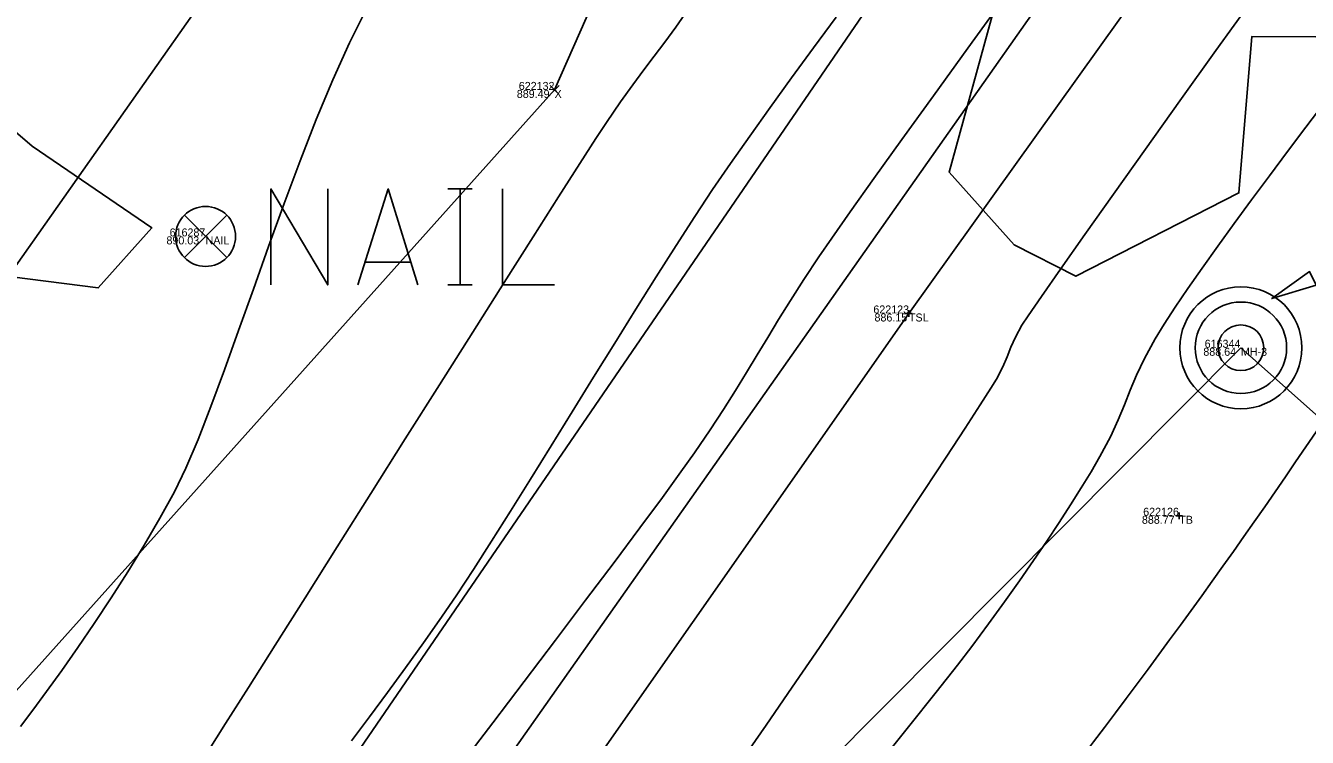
# Model space of a CAD drawing. Extents: x 1957117 to 1971063, y 701601 to 715861.
# Drawn here: x 1964111.1 to 1964167.1, y 707634 to 707665.2 of the extents above; entities that cross this region are included whole.
import ezdxf

# ---------------------------------------------------------------- set-up
doc = ezdxf.new("R2010")
doc.units = 0
for name, color, linetype in [('AP_X_Lights', 7, 'Continuous'), ('DR_X_Text', 7, 'Continuous'), ('DT_X_Break_Line', 7, 'Continuous'), ('DT_X_Contour_Major', 7, 'Continuous'), ('DT_X_Contour_Minor', 7, 'Continuous'), ('GE_P_CL_100', 7, 'Continuous'), ('GE_P_CL_20', 7, 'Continuous'), ('GE_P_CL_50', 7, 'Continuous'), ('GE_X_CL_20', 7, 'Continuous'), ('PV_P_Drive', 7, 'Continuous'), ('PV_P_Shoulder', 7, 'Continuous'), ('RS_Raster1', 7, 'Continuous'), ('RW_X_Esmt_RR', 7, 'Continuous'), ('RW_X_Fee_RW', 7, 'Continuous'), ('SC_Scratch1', 7, 'Continuous'), ('SC_Shading2', 7, 'Continuous'), ('SC_Shading5', 7, 'Continuous'), ('VG_X_Tree_Line_Rt', 7, 'Continuous')]:
    doc.layers.add(name, color=color, linetype=linetype)

msp = doc.modelspace()

# ---------------------------------------------------------------- linework, layer by layer
at = {"layer": 'AP_X_Lights'}
for p, q in [((1964134.021, 707662.162), (1964134.409, 707662.552)), ((1964134.021, 707662.552), (1964134.409, 707662.162))]:
    msp.add_line(p, q, dxfattribs=at)
at = {"layer": 'DR_X_Text'}
msp.add_lwpolyline([(1964167.52, 707653.811), (1964165.576, 707653.234), (1964167.228, 707654.41)], close=True, dxfattribs=at)
at = {"layer": 'DT_X_Break_Line'}
for points in [[(1964076.041, 707582.299), (1964101.146, 707625.442), (1964134.215, 707662.357), (1964154.84, 707709.053), (1964196.268, 707741.532), (1964214.51, 707789.218), (1964229.862, 707807.876), (1964246.545, 707830.012)], [(1964262.231, 707818.014), (1964252.839, 707789.919), (1964231.613, 707777.898), (1964205.069, 707735.191), (1964178.319, 707692.577), (1964149.712, 707652.579), (1964121.428, 707612.175), (1964092.627, 707572.596)]]:
    msp.add_lwpolyline(points, dxfattribs=at)
at = {"layer": 'DT_X_Contour_Major'}
msp.add_lwpolyline([(1964110.868, 707634.512), (1964111.402, 707635.227), (1964112.005, 707636.051), (1964112.664, 707636.969), (1964113.364, 707637.965), (1964114.089, 707639.025), (1964114.826, 707640.136), (1964115.56, 707641.281), (1964116.276, 707642.448), (1964116.961, 707643.62), (1964117.598, 707644.784), (1964118.095, 707645.815), (1964118.626, 707647.07), (1964119.19, 707648.515), (1964119.782, 707650.115), (1964120.4, 707651.836), (1964121.043, 707653.644), (1964121.706, 707655.506), (1964122.388, 707657.386), (1964123.085, 707659.251), (1964123.796, 707661.067), (1964124.516, 707662.798), (1964125.244, 707664.412), (1964125.977, 707665.874)], dxfattribs=at)
msp.add_lwpolyline([(1964110.868, 707634.512), (1964111.402, 707635.227), (1964112.005, 707636.051), (1964112.664, 707636.969), (1964113.364, 707637.965), (1964114.089, 707639.025), (1964114.826, 707640.136), (1964115.56, 707641.281), (1964116.276, 707642.448), (1964116.961, 707643.62), (1964117.598, 707644.784), (1964118.095, 707645.815), (1964118.626, 707647.07), (1964119.19, 707648.515), (1964119.782, 707650.115), (1964120.4, 707651.836), (1964121.043, 707653.644), (1964121.706, 707655.506), (1964122.388, 707657.386), (1964123.085, 707659.251), (1964123.796, 707661.067), (1964124.516, 707662.798), (1964125.244, 707664.412), (1964125.977, 707665.874)], dxfattribs=at)
at = {"layer": 'DT_X_Contour_Minor'}
for points in [[(1964153.868, 707666.376), (1964152.282, 707664.179), (1964150.784, 707662.1), (1964149.405, 707660.185), (1964148.182, 707658.478), (1964147.146, 707657.025), (1964146.333, 707655.872), (1964145.775, 707655.063), (1964145.112, 707654.061), (1964144.531, 707653.154), (1964144.012, 707652.317), (1964143.534, 707651.528), (1964143.075, 707650.764), (1964142.615, 707650), (1964142.133, 707649.214), (1964141.607, 707648.383), (1964141.016, 707647.483), (1964140.34, 707646.49), (1964139.741, 707645.646), (1964138.931, 707644.536), (1964137.945, 707643.202), (1964136.815, 707641.688), (1964135.574, 707640.035), (1964134.254, 707638.286), (1964132.888, 707636.483), (1964131.509, 707634.67), (1964130.149, 707632.888)], [(1964153.868, 707666.376), (1964152.282, 707664.179), (1964150.784, 707662.1), (1964149.405, 707660.185), (1964148.182, 707658.478), (1964147.146, 707657.025), (1964146.333, 707655.872), (1964145.775, 707655.063), (1964145.112, 707654.061), (1964144.531, 707653.154), (1964144.012, 707652.317), (1964143.534, 707651.528), (1964143.075, 707650.764), (1964142.615, 707650), (1964142.133, 707649.214), (1964141.607, 707648.383), (1964141.016, 707647.483), (1964140.34, 707646.49), (1964139.741, 707645.646), (1964138.931, 707644.536), (1964137.945, 707643.202), (1964136.815, 707641.688), (1964135.574, 707640.035), (1964134.254, 707638.286), (1964132.888, 707636.483), (1964131.509, 707634.67), (1964130.149, 707632.888)], [(1964142.408, 707633.044), (1964143.473, 707634.575), (1964144.612, 707636.234), (1964145.796, 707637.976), (1964146.995, 707639.754), (1964148.179, 707641.521), (1964149.318, 707643.232), (1964150.383, 707644.84), (1964151.343, 707646.299), (1964152.169, 707647.561), (1964152.831, 707648.582), (1964153.298, 707649.314), (1964153.542, 707649.712), (1964153.82, 707650.247), (1964154.011, 707650.689), (1964154.173, 707651.099), (1964154.367, 707651.538), (1964154.651, 707652.069), (1964154.925, 707652.483), (1964155.501, 707653.318), (1964156.342, 707654.518), (1964157.406, 707656.029), (1964158.657, 707657.795), (1964160.054, 707659.762), (1964161.559, 707661.875), (1964163.133, 707664.079), (1964164.736, 707666.319)], [(1964142.408, 707633.044), (1964143.473, 707634.575), (1964144.612, 707636.234), (1964145.796, 707637.976), (1964146.995, 707639.754), (1964148.179, 707641.521), (1964149.318, 707643.232), (1964150.383, 707644.84), (1964151.343, 707646.299), (1964152.169, 707647.561), (1964152.831, 707648.582), (1964153.298, 707649.314), (1964153.542, 707649.712), (1964153.82, 707650.247), (1964154.011, 707650.689), (1964154.173, 707651.099), (1964154.367, 707651.538), (1964154.651, 707652.069), (1964154.925, 707652.483), (1964155.501, 707653.318), (1964156.342, 707654.518), (1964157.406, 707656.029), (1964158.657, 707657.795), (1964160.054, 707659.762), (1964161.559, 707661.875), (1964163.133, 707664.079), (1964164.736, 707666.319)], [(1964119.032, 707633.389), (1964119.825, 707634.639), (1964120.824, 707636.219), (1964121.996, 707638.074), (1964123.303, 707640.145), (1964124.711, 707642.377), (1964126.184, 707644.711), (1964127.686, 707647.092), (1964129.181, 707649.461), (1964130.635, 707651.761), (1964132.01, 707653.936), (1964133.273, 707655.928), (1964134.387, 707657.681), (1964135.316, 707659.136), (1964136.025, 707660.238), (1964136.479, 707660.929), (1964137.097, 707661.829), (1964137.636, 707662.58), (1964138.12, 707663.234), (1964138.577, 707663.839), (1964139.033, 707664.445), (1964139.513, 707665.102), (1964140.043, 707665.859)], [(1964119.032, 707633.389), (1964119.825, 707634.639), (1964120.824, 707636.219), (1964121.996, 707638.074), (1964123.303, 707640.145), (1964124.711, 707642.377), (1964126.184, 707644.711), (1964127.686, 707647.092), (1964129.181, 707649.461), (1964130.635, 707651.761), (1964132.01, 707653.936), (1964133.273, 707655.928), (1964134.387, 707657.681), (1964135.316, 707659.136), (1964136.025, 707660.238), (1964136.479, 707660.929), (1964137.097, 707661.829), (1964137.636, 707662.58), (1964138.12, 707663.234), (1964138.577, 707663.839), (1964139.033, 707664.445), (1964139.513, 707665.102), (1964140.043, 707665.859)], [(1964146.527, 707665.54), (1964145.543, 707664.2), (1964144.578, 707662.88), (1964143.644, 707661.589), (1964142.75, 707660.339), (1964141.908, 707659.138), (1964141.127, 707657.996), (1964140.352, 707656.827), (1964139.526, 707655.551), (1964138.659, 707654.189), (1964137.762, 707652.761), (1964136.844, 707651.286), (1964135.916, 707649.787), (1964134.986, 707648.281), (1964134.064, 707646.791), (1964133.162, 707645.336), (1964132.288, 707643.937), (1964131.452, 707642.614), (1964130.665, 707641.386), (1964129.936, 707640.276), (1964129.275, 707639.302), (1964128.485, 707638.174), (1964127.699, 707637.074), (1964126.914, 707635.998), (1964126.129, 707634.94), (1964125.341, 707633.894)], [(1964146.527, 707665.54), (1964145.543, 707664.2), (1964144.578, 707662.88), (1964143.644, 707661.589), (1964142.75, 707660.339), (1964141.908, 707659.138), (1964141.127, 707657.996), (1964140.352, 707656.827), (1964139.526, 707655.551), (1964138.659, 707654.189), (1964137.762, 707652.761), (1964136.844, 707651.286), (1964135.916, 707649.787), (1964134.986, 707648.281), (1964134.064, 707646.791), (1964133.162, 707645.336), (1964132.288, 707643.937), (1964131.452, 707642.614), (1964130.665, 707641.386), (1964129.936, 707640.276), (1964129.275, 707639.302), (1964128.485, 707638.174), (1964127.699, 707637.074), (1964126.914, 707635.998), (1964126.129, 707634.94), (1964125.341, 707633.894)], [(1964148.249, 707632.697), (1964149.691, 707634.493), (1964150.902, 707636.014), (1964151.839, 707637.204), (1964152.456, 707638.011), (1964153.191, 707639.008), (1964153.886, 707639.967), (1964154.542, 707640.888), (1964155.159, 707641.772), (1964155.738, 707642.619), (1964156.278, 707643.431), (1964156.781, 707644.207), (1964157.246, 707644.948), (1964157.674, 707645.655), (1964158.064, 707646.327), (1964158.523, 707647.187), (1964158.865, 707647.923), (1964159.138, 707648.585), (1964159.389, 707649.222), (1964159.665, 707649.882), (1964160.014, 707650.614), (1964160.483, 707651.466), (1964160.877, 707652.109), (1964161.357, 707652.848), (1964161.913, 707653.671), (1964162.536, 707654.565), (1964163.213, 707655.518), (1964163.936, 707656.516), (1964164.693, 707657.549), (1964165.474, 707658.603), (1964166.268, 707659.665), (1964167.066, 707660.723), (1964167.856, 707661.766)], [(1964148.249, 707632.697), (1964149.691, 707634.493), (1964150.902, 707636.014), (1964151.839, 707637.204), (1964152.456, 707638.011), (1964153.191, 707639.008), (1964153.886, 707639.967), (1964154.542, 707640.888), (1964155.159, 707641.772), (1964155.738, 707642.619), (1964156.278, 707643.431), (1964156.781, 707644.207), (1964157.246, 707644.948), (1964157.674, 707645.655), (1964158.064, 707646.327), (1964158.523, 707647.187), (1964158.865, 707647.923), (1964159.138, 707648.585), (1964159.389, 707649.222), (1964159.665, 707649.882), (1964160.014, 707650.614), (1964160.483, 707651.466), (1964160.877, 707652.109), (1964161.357, 707652.848), (1964161.913, 707653.671), (1964162.536, 707654.565), (1964163.213, 707655.518), (1964163.936, 707656.516), (1964164.693, 707657.549), (1964165.474, 707658.603), (1964166.268, 707659.665), (1964167.066, 707660.723), (1964167.856, 707661.766)]]:
    msp.add_lwpolyline(points, dxfattribs=at)
at = {"layer": 'GE_P_CL_100'}
for p, q in [((1964164.227, 707653.079), (1964164.227, 707653.079)), ((1964164.227, 707651.079), (1964164.227, 707651.079)), ((1964164.227, 707651.079), (1964164.227, 707651.079)), ((1964164.227, 707651.079), (1964164.227, 707651.079)), ((1964164.227, 707649.079), (1964164.227, 707649.079))]:
    msp.add_line(p, q, dxfattribs=at)
msp.add_circle((1964164.227, 707651.079), 2, dxfattribs=at)
at = {"layer": 'GE_P_CL_20'}
for radius in [2.667, 2, 1]:
    msp.add_circle((1964164.227, 707651.079), radius, dxfattribs=at)
at = {"layer": 'GE_P_CL_50'}
msp.add_lwpolyline([(1963809.22, 707159.242), (1963930.41, 707325.263), (1964096.946, 707583.449), (1964164.227, 707651.079), (1964201.876, 707617.583)], dxfattribs=at)
at = {"layer": 'GE_X_CL_20'}
msp.add_lwpolyline([(1964578.061, 708318.542), (1963713.717, 707090.878)], dxfattribs=at)
at = {"layer": 'PV_P_Drive'}
for p, q in [((1964149.712, 707652.725), (1964149.712, 707652.433)), ((1964149.566, 707652.579), (1964149.858, 707652.579)), ((1964149.712, 707652.579), (1964149.712, 707652.579)), ((1964161.387, 707643.731), (1964161.679, 707643.731)), ((1964161.533, 707643.877), (1964161.533, 707643.585)), ((1964161.533, 707643.731), (1964161.533, 707643.731))]:
    msp.add_line(p, q, dxfattribs=at)
at = {"layer": 'RW_X_Esmt_RR'}
msp.add_lwpolyline([(1963738.247, 707073.608), (1964602.591, 708301.271)], dxfattribs=at)
at = {"layer": 'RW_X_Fee_RW'}
msp.add_lwpolyline([(1963881.046, 707276.431), (1964172.578, 707701.964), (1964668.324, 708419.582), (1964735.207, 708501.875), (1964966.496, 708718.802), (1965107.468, 708816.338), (1965585.552, 709094.216), (1966091.861, 709326.705), (1966247.281, 709386.816), (1966633.174, 709551.737), (1966943.202, 709670.565), (1967172.032, 709812.662), (1967935.697, 710373.174), (1968346.714, 710683.963), (1968484.345, 710796.182), (1968743.632, 711067.038), (1968903.937, 711275.819), (1969041.222, 711501.316), (1969638.166, 712572.015), (1970019.077, 713196.718)], dxfattribs=at)
at = {"layer": 'SC_Shading2'}
for p, q in [((1964118.027, 707656.878), (1964119.883, 707655.022)), ((1964118.027, 707655.022), (1964119.883, 707656.878))]:
    msp.add_line(p, q, dxfattribs=at)
for points in [[(1964121.815, 707653.825), (1964121.815, 707658.025), (1964124.295, 707653.825), (1964124.295, 707658.025)], [(1964125.618, 707653.825), (1964126.941, 707658.025), (1964128.23, 707653.825)], [(1964129.553, 707658.025), (1964130.611, 707658.025)], [(1964130.082, 707653.825), (1964130.082, 707658.025)], [(1964131.934, 707658.025), (1964131.934, 707653.825), (1964134.216, 707653.825)], [(1964127.9, 707654.817), (1964125.949, 707654.817)], [(1964129.553, 707653.825), (1964130.611, 707653.825)]]:
    msp.add_lwpolyline(points, dxfattribs=at)
msp.add_circle((1964118.955, 707655.95), 1.312, dxfattribs=at)
at = {"layer": 'SC_Shading5'}
for points in [[(1963589.678, 706586.994), (1963626.625, 706689.548), (1963651.76, 706746.832), (1963668.09, 706778.596), (1963682.768, 706805.402), (1963734.424, 706911.594), (1963826.849, 707116.717), (1963877.258, 707215.645), (1963964.981, 707354.472), (1964070.526, 707509.355), (1964132.574, 707601.994), (1964163.9, 707642.169), (1964191.2, 707685.167), (1964278.98, 707807.131), (1964326.11, 707874.364), (1964396.427, 707968.962), (1964508.519, 708133.679), (1964655.588, 708336.552), (1964745.319, 708429.172), (1964840.327, 708522.317), (1964988.178, 708660.245), (1965089.796, 708739.041), (1965251.743, 708835.216), (1965415.807, 708922.048), (1965866.2, 709149.38), (1966173.543, 709294.131), (1966283.627, 709338.196), (1966534.003, 709419.214), (1966689.084, 709471.266), (1967008.468, 709641.817), (1967166.677, 709750.124), (1967422.113, 709931.083), (1967818.707, 710198.831), (1968187.021, 710459.852), (1968360.589, 710592.493), (1968496.543, 710707.847), (1968606.427, 710809.378), (1968733.391, 710937.091), (1968807.28, 711025.4), (1968843.008, 711077.094), (1968863.233, 711106.099), (1968909.747, 711171.311), (1968974.133, 711279.559), (1969130.932, 711546.915), (1969247.433, 711744.686), (1969402.714, 712016.424), (1969505.287, 712191.789), (1969666.311, 712460.805), (1969771.586, 712639.896), (1969880.058, 712820.917), (1969964.994, 712955.706), (1969990.005, 713000.084), (1970030.065, 713068.479)], [(1963609.915, 706579.703), (1963646.615, 706681.572), (1963671.193, 706737.585), (1963687.092, 706768.511), (1963701.884, 706795.526), (1963753.906, 706902.469), (1963846.249, 707107.41), (1963895.973, 707204.994), (1963982.966, 707342.667), (1964088.35, 707497.312), (1964150.015, 707589.379), (1964181.502, 707629.761), (1964209.024, 707673.109), (1964296.517, 707794.674), (1964343.552, 707861.772), (1964413.958, 707956.489), (1964526.123, 708121.313), (1964672.104, 708322.686), (1964760.576, 708414.006), (1964855.195, 708506.77), (1965002.134, 708643.847), (1965101.925, 708721.226), (1965262.272, 708816.451), (1965425.685, 708902.939), (1965875.63, 709130.044), (1966182.13, 709274.398), (1966290.944, 709317.954), (1966540.737, 709398.785), (1966697.632, 709451.445), (1967019.644, 709623.399), (1967178.971, 709732.471), (1967434.35, 709913.39), (1967830.945, 710181.14), (1968199.774, 710442.525), (1968374.086, 710575.735), (1968510.806, 710691.739), (1968621.36, 710793.889), (1968749.296, 710922.58), (1968824.413, 711012.355), (1968860.678, 711064.827), (1968880.812, 711093.701), (1968927.778, 711159.547), (1968992.655, 711268.62), (1969149.476, 711536.015), (1969266.039, 711733.891), (1969421.336, 712005.657), (1969523.8, 712180.835), (1969684.812, 712449.831), (1969790.084, 712628.917), (1969898.385, 712809.653), (1969983.474, 712944.685), (1970008.657, 712989.367), (1970048.626, 713057.607)]]:
    msp.add_spline(points, degree=3, dxfattribs=at)
at = {"layer": 'VG_X_Tree_Line_Rt'}
for points in [[(1964153.463, 707666.02), (1964151.47, 707658.763), (1964154.308, 707655.587), (1964157.013, 707654.205), (1964164.141, 707657.851), (1964164.709, 707664.697), (1964173.118, 707664.651), (1964171.22, 707668.615)], [(1964108.179, 707654.477), (1964114.261, 707653.696), (1964116.609, 707656.32), (1964111.366, 707659.904), (1964106.821, 707663.784)]]:
    msp.add_lwpolyline(points, dxfattribs=at)

# ---------------------------------------------------------------- texts
at = {"layer": 'PV_P_Shoulder'}
for s, p in [('889.49', (1964132.564, 707662.007)), ('890.03', (1964117.244, 707655.6)), ('886.15', (1964148.205, 707652.229)), ('888.64', (1964162.585, 707650.729)), ('888.77', (1964159.899, 707643.381))]:
    msp.add_text(s, height=0.35, dxfattribs=at).set_placement(p)
at = {"layer": 'RS_Raster1'}
for s, p in [('622132', (1964132.65, 707662.357)), ('616287', (1964117.382, 707655.95)), ('622123', (1964148.155, 707652.579)), ('616344', (1964162.643, 707651.079)), ('622126', (1964159.954, 707643.731))]:
    msp.add_text(s, height=0.35, dxfattribs=at).set_placement(p)
at = {"layer": 'SC_Scratch1'}
for s, p in [('X', (1964134.215, 707662.007)), ('NAIL', (1964118.955, 707655.6)), ('TSL', (1964149.712, 707652.229)), ('MH-3', (1964164.227, 707650.729)), ('TB', (1964161.533, 707643.381))]:
    msp.add_text(s, height=0.35, dxfattribs=at).set_placement(p)

doc.saveas('drawing.dxf')
